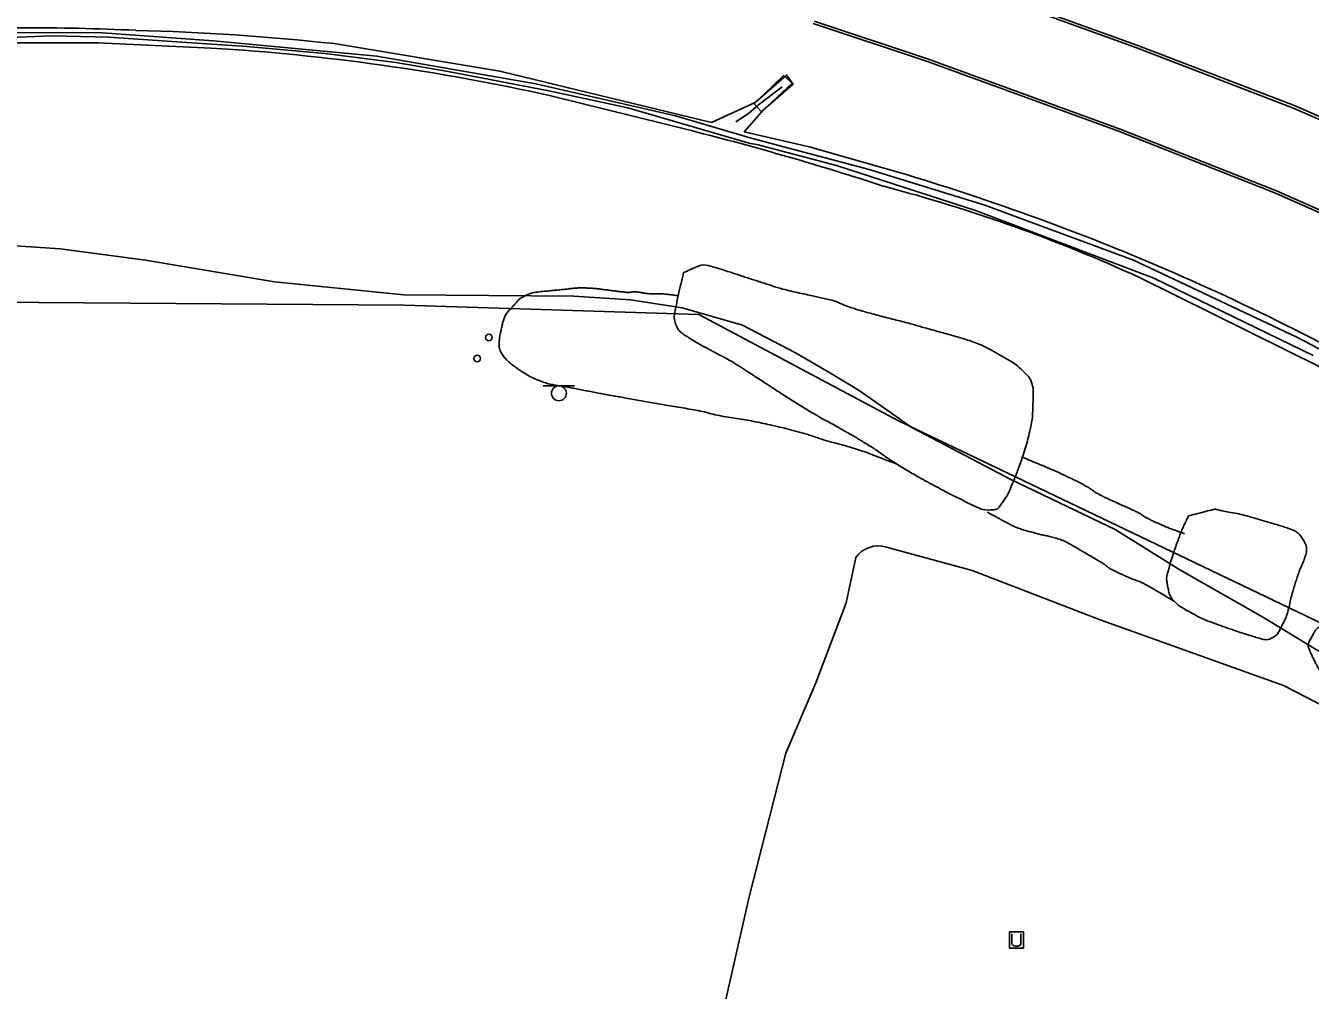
# Model space of a CAD drawing. Extents: x 2145380 to 2156929, y 139568 to 149130.
# Drawn here: x 2155318.7 to 2155617.4, y 142563.5 to 142787.8 of the extents above; entities that cross this region are included whole.
import ezdxf

# ---------------------------------------------------------------- set-up
doc = ezdxf.new("R2010")
doc.units = 0
for name, color, linetype in [('Default', 7, 'Continuous'), ('TOPO_Concrete', 7, 'Continuous'), ('TOPO_Curb Back', 7, 'Continuous'), ('TOPO_Dirt Grav', 7, 'Continuous'), ('TOPO_DRAIN_Headwall', 7, 'Continuous'), ('TOPO_Fence', 7, 'Continuous'), ('TOPO_Flowline', 7, 'Continuous'), ('TOPO_Misc', 7, 'Continuous'), ('TOPO_Tree', 7, 'Continuous'), ('TOPO_Tree Line', 7, 'Continuous')]:
    doc.layers.add(name, color=color, linetype=linetype)

# ---------------------------------------------------------------- blocks, each defined once
blk = doc.blocks.new('ventpipe')
at = {"layer": 'Default'}
blk.add_circle((0, 0), 1.92, dxfattribs=at)
blk = doc.blocks.new('EXSIGN')
at = {"layer": 'Default'}
blk.add_line((9.3, 4.42), (-9.3, 4.42), dxfattribs=at)
blk.add_circle((0, 0), 4.42, dxfattribs=at)

msp = doc.modelspace()

# ---------------------------------------------------------------- linework, layer by layer
at = {"layer": 'TOPO_Concrete'}
for points in [[(2155361.88, 142782.56), (2155335.55, 142783.8), (2155308.18, 142783.79), (2155273.89, 142783.72), (2155262.21, 142783.39), (2155262.01, 142784.52), (2155262.21, 142785.71), (2155272.58, 142786.44), (2155290.91, 142786.51)], [(2155390.43, 142783.59), (2155429, 142777.23), (2155478.21, 142765.28), (2155488.32, 142769.91)], [(2155489.82, 142767.7), (2155488.1, 142769.61), (2155494.92, 142776.16), (2155496.95, 142774.37), (2155489.82, 142767.7)], [(2155473.44, 142763.37), (2155440.83, 142771.44)], [(2155490.17, 142768.15), (2155485.78, 142763.09), (2155500.92, 142759.59), (2155518.05, 142754.73)], [(2156081.7, 142486.88), (2156046.43, 142499.89), (2156003, 142514.17), (2155961.48, 142530.35), (2155918.07, 142548.64), (2155883.14, 142567.83), (2155850.68, 142586.63), (2155789.44, 142620.01), (2155713.98, 142660.71), (2155653.6, 142691.63), (2155577.85, 142729.15)]]:
    msp.add_lwpolyline(points, dxfattribs=at)
for centre, radius, start, end in [((2155319.31, 142266.85), 520.44, 87.2413, 93.1287), ((2155329.89, 142226.68), 560.19, 83.7968, 88.5204), ((2155332.29, 142286.48), 496.96, 77.3842, 86.5865), ((2155311.43, 142118.44), 664.96, 71.87588, 75.89918), ((2155358.85, 142207.93), 569.51, 67.4038, 73.7667), ((2155425.45, 142396.34), 366.04, 65.3958, 75.308), ((2155365.25, 142224.31), 551.92, 60.0515, 67.3645)]:
    msp.add_arc(centre, radius, start, end, dxfattribs=at)
at = {"layer": 'TOPO_Curb Back'}
for points in [[(2155506.24, 142807.23), (2155540.1, 142796), (2155576.84, 142782.69), (2155613.26, 142768.69), (2155647.15, 142753.98), (2155684.52, 142736.48), (2155724.18, 142716.49), (2155766.75, 142694.05), (2155795.76, 142678.57), (2155832.59, 142658.23), (2155861.6, 142642.76), (2155892.31, 142626.8), (2155925.44, 142608.92), (2155965.42, 142588.46), (2155992.51, 142575.54)], [(2155506.43, 142807.8), (2155540.29, 142796.56), (2155577.05, 142783.25), (2155613.49, 142769.25), (2155647.4, 142754.52), (2155684.78, 142737.02), (2155724.45, 142717.03), (2155767.04, 142694.58), (2155796.05, 142679.09), (2155832.87, 142658.76), (2155861.88, 142643.29), (2155892.59, 142627.33), (2155925.72, 142609.45), (2155965.69, 142588.99), (2155992.76, 142576.08)], [(2155957.9, 142570.34), (2155931.89, 142583.55), (2155896.31, 142602.53), (2155853.71, 142625.55), (2155811.5, 142647.9), (2155775.48, 142667.16), (2155725.3, 142694.03), (2155699.17, 142707.35), (2155684.42, 142714.9), (2155650.67, 142731.18), (2155609.58, 142749.4), (2155573.23, 142763.74), (2155528.37, 142780.07), (2155502.04, 142788.82)], [(2155957.63, 142569.8), (2155931.61, 142583.02), (2155896.02, 142602), (2155853.43, 142625.02), (2155811.22, 142647.37), (2155775.2, 142666.63), (2155725.03, 142693.5), (2155698.9, 142706.81), (2155684.15, 142714.36), (2155650.42, 142730.63), (2155609.35, 142748.85), (2155573.02, 142763.18), (2155528.18, 142779.5), (2155501.85, 142788.25)]]:
    msp.add_lwpolyline(points, dxfattribs=at)
at = {"layer": 'TOPO_Dirt Grav'}
for points in [[(2155518.84, 142666.52), (2155538.82, 142661.08), (2155568.54, 142649.57), (2155611.17, 142634.31), (2155664.26, 142606.99), (2155672.58, 142602.89)], [(2155602.53, 142415.08), (2155559.19, 142429.42), (2155514.71, 142448.98), (2155502.08, 142455.18), (2155493.18, 142468.32), (2155487.04, 142472.38), (2155469.4, 142479.97), (2155460.49, 142483.66), (2155458.78, 142489.38), (2155460.36, 142495.1), (2155467.99, 142518.28), (2155478.2, 142546.68), (2155486.95, 142585.17), (2155495.47, 142618.6), (2155502.42, 142634.97), (2155509.51, 142653.56), (2155511.72, 142664.11)]]:
    msp.add_lwpolyline(points, dxfattribs=at)
msp.add_arc((2155516.98, 142660.3), 6.5, 73.3436, 144.0563, dxfattribs=at)
at = {"layer": 'TOPO_DRAIN_Headwall'}
msp.add_lwpolyline([(2155490.17, 142768.15), (2155497.19, 142774.2), (2155495.6, 142776.23), (2155488.32, 142769.91)], dxfattribs=at)
at = {"layer": 'TOPO_Fence'}
msp.add_lwpolyline([(2156168.98, 142311.67), (2156168.48, 142373.8), (2156168.2, 142400.76), (2156130.74, 142400.88), (2156030.44, 142449.87), (2155921.28, 142503.28), (2155810.85, 142557.51), (2155729.39, 142596.15), (2155616.24, 142650.58), (2155521.63, 142695.86), (2155475.21, 142720.62), (2155406.74, 142722.78), (2155247.37, 142723.96), (2155104.22, 142725.38), (2154974.47, 142727.2), (2154842.89, 142726.01)], dxfattribs=at)
at = {"layer": 'TOPO_Flowline'}
for points in [[(2155651.12, 142696.05), (2155614.26, 142715.37), (2155576.29, 142733.26), (2155541.7, 142746.02), (2155514.81, 142754.3), (2155487.41, 142761.65), (2155469.78, 142766.83), (2155437.35, 142774.27), (2155400.37, 142780.68), (2155362.38, 142784.23), (2155336.57, 142786.07), (2155312.05, 142786.15)], [(2155618.06, 142711.11), (2155581.05, 142729.05), (2155539.83, 142744.7), (2155507.24, 142755.24), (2155488.73, 142760.17), (2155487.17, 142760.34), (2155458.73, 142768.66), (2155440.36, 142772.6), (2155416.95, 142777.09), (2155404.79, 142779.18), (2155388.31, 142781.29), (2155370.16, 142782.91), (2155353.9, 142784.04), (2155338.04, 142785.11), (2155324.91, 142785.39), (2155313.03, 142784.97)], [(2155494.64, 142773.58), (2155489.09, 142769.37), (2155486.78, 142767.35), (2155483.81, 142765.42)], [(2155627.92, 142637.13), (2155606.55, 142650.16), (2155587.1, 142661.26), (2155572.06, 142670.65), (2155547.8, 142682.22), (2155524.76, 142694.33), (2155512.54, 142702.91), (2155505.82, 142706.97), (2155497.73, 142711.68), (2155485.38, 142718.11), (2155471.35, 142722.16), (2155459.32, 142724.02), (2155446.15, 142724.87), (2155406.63, 142725.21), (2155376.55, 142728.21), (2155346.6, 142733.27), (2155326.72, 142735.86), (2155285.35, 142738.64)]]:
    msp.add_lwpolyline(points, dxfattribs=at)
at = {"layer": 'TOPO_Misc'}
for p, q in [((2155548.05, 142576.6), (2155548.05, 142574.19)), ((2155550.12, 142574.2), (2155550.12, 142576.61))]:
    msp.add_line(p, q, dxfattribs=at)
msp.add_lwpolyline([(2155547.46, 142573.28), (2155547.46, 142577.05), (2155550.72, 142577.05), (2155550.72, 142573.28), (2155547.46, 142573.28)], dxfattribs=at)
msp.add_arc((2155549.08, 142575.01), 1.32, 218.3412, 322.0625, dxfattribs=at)
at = {"layer": 'TOPO_Tree'}
for points in [[(2155470.23, 142725), (2155469.55, 142725.09), (2155468.87, 142725.18), (2155468.19, 142725.27), (2155466.58, 142725.48), (2155464.94, 142725.34), (2155463.32, 142725.47), (2155462.47, 142725.54), (2155461.63, 142725.78), (2155460.77, 142725.84), (2155459.9, 142725.9), (2155459.01, 142725.71), (2155458.13, 142725.8), (2155457.25, 142725.89), (2155456.37, 142725.99), (2155455.49, 142726.1), (2155454.43, 142726.23), (2155453.37, 142726.38), (2155452.31, 142726.51), (2155451.36, 142726.63), (2155450.41, 142726.7), (2155449.47, 142726.75), (2155448.47, 142726.81), (2155447.46, 142726.82), (2155446.46, 142726.72), (2155445.43, 142726.62), (2155444.4, 142726.5), (2155443.37, 142726.39), (2155442.02, 142726.26), (2155440.67, 142726.14), (2155439.32, 142726), (2155437.77, 142725.85), (2155436.24, 142725.62), (2155434.77, 142724.94), (2155433.64, 142724.41), (2155432.9, 142723.48), (2155432.06, 142722.57), (2155431.34, 142721.79), (2155430.61, 142721.07), (2155430.15, 142720.1), (2155429.74, 142719.24), (2155429.57, 142718.34), (2155429.36, 142717.43), (2155429.1, 142716.32), (2155428.88, 142715.2), (2155428.83, 142714.09), (2155428.78, 142712.99), (2155429.12, 142711.89), (2155429.84, 142710.9), (2155430.48, 142710.02), (2155431.18, 142709.45), (2155431.97, 142708.84), (2155432.7, 142708.28), (2155433.42, 142707.75), (2155434.19, 142707.27), (2155435.48, 142706.47), (2155436.78, 142705.76), (2155438.19, 142705.22), (2155439.37, 142704.77), (2155440.56, 142704.41), (2155441.79, 142704.19), (2155442.98, 142703.98), (2155444.19, 142703.81), (2155445.39, 142703.58), (2155446.83, 142703.3), (2155448.27, 142703.03), (2155449.71, 142702.75), (2155451.13, 142702.48), (2155452.55, 142702.2), (2155453.97, 142701.93), (2155455.26, 142701.69), (2155456.56, 142701.48), (2155457.86, 142701.26), (2155459.62, 142700.94), (2155461.38, 142700.62), (2155463.14, 142700.31), (2155464.92, 142700), (2155466.7, 142699.71), (2155468.48, 142699.41), (2155470.51, 142699.06), (2155472.54, 142698.7), (2155474.57, 142698.34), (2155476.58, 142697.98), (2155478.55, 142697.37), (2155480.55, 142696.99), (2155482.53, 142696.61), (2155484.53, 142696.41), (2155486.51, 142696.04), (2155488.43, 142695.67), (2155490.35, 142695.27), (2155492.26, 142694.83), (2155494.57, 142694.3), (2155496.87, 142693.73), (2155499.15, 142693.08), (2155501.53, 142692.42), (2155503.86, 142691.58), (2155506.23, 142690.89), (2155507.37, 142690.56), (2155508.54, 142690.32), (2155509.68, 142689.98), (2155511.64, 142689.4), (2155513.58, 142688.77), (2155515.48, 142688.04), (2155517.41, 142687.3), (2155519.34, 142686.56), (2155521.27, 142685.83)], [(2155588.18, 142669.63), (2155587.45, 142669.89), (2155586.72, 142670.15), (2155585.99, 142670.4), (2155584.74, 142670.84), (2155583.54, 142671.39), (2155582.32, 142671.91), (2155581.53, 142672.25), (2155580.74, 142672.61), (2155579.97, 142673), (2155578.94, 142673.52), (2155578.02, 142674.26), (2155576.97, 142674.75), (2155576.18, 142675.12), (2155575.38, 142675.48), (2155574.58, 142675.84), (2155573.26, 142676.44), (2155571.93, 142677.03), (2155570.61, 142677.63), (2155569.82, 142677.99), (2155569.05, 142678.38), (2155568.29, 142678.8), (2155567.23, 142679.37), (2155566.28, 142680.13), (2155565.23, 142680.72), (2155564.26, 142681.27), (2155563.29, 142681.79), (2155562.28, 142682.26), (2155560.06, 142683.31), (2155557.84, 142684.35), (2155555.57, 142685.3), (2155553.87, 142686.01), (2155552.17, 142686.72), (2155550.46, 142687.43)], [(2155585.74, 142653.96), (2155583.88, 142655.04), (2155582.03, 142656.12), (2155580.17, 142657.2), (2155578.22, 142658.34), (2155576.04, 142659.04), (2155573.99, 142659.99), (2155573.07, 142660.42), (2155572.15, 142660.83), (2155571.26, 142661.31), (2155570.39, 142661.76), (2155569.69, 142662.47), (2155568.85, 142662.97), (2155567.81, 142663.58), (2155566.77, 142664.19), (2155565.72, 142664.8), (2155564.21, 142665.67), (2155562.7, 142666.55), (2155561.17, 142667.4), (2155559.98, 142668.06), (2155558.67, 142668.49), (2155557.35, 142668.84), (2155556.25, 142669.13), (2155555.14, 142669.33), (2155554.04, 142669.62), (2155552.97, 142669.89), (2155551.91, 142670.18), (2155550.86, 142670.49), (2155550, 142670.74), (2155549.14, 142671.02), (2155548.35, 142671.42), (2155547.24, 142671.99), (2155546.14, 142672.57), (2155545.04, 142673.17), (2155544.15, 142673.65), (2155543.26, 142674.13), (2155542.37, 142674.61)], [(2155632.61, 142650.77), (2155631.61, 142650.75), (2155630.61, 142650.74), (2155629.61, 142650.73), (2155628.69, 142650.72), (2155627.78, 142650.65), (2155626.87, 142650.55), (2155625.97, 142650.44), (2155625.1, 142650.22), (2155624.21, 142649.99), (2155623.32, 142649.77), (2155622.45, 142649.48), (2155621.59, 142649.15), (2155620.78, 142648.85), (2155620.06, 142648.43), (2155619.37, 142647.86), (2155618.67, 142647.29), (2155618.25, 142646.61), (2155617.83, 142645.8), (2155617.34, 142644.88), (2155616.78, 142643.87), (2155617.08, 142642.97), (2155617.36, 142642.17), (2155617.75, 142641.38), (2155618.13, 142640.59), (2155618.53, 142639.78), (2155618.91, 142638.99), (2155619.36, 142638.22), (2155619.83, 142637.41), (2155620.41, 142636.68), (2155621.11, 142636.07), (2155621.82, 142635.45), (2155622.59, 142634.91), (2155623.3, 142634.28), (2155624.11, 142633.57), (2155624.92, 142632.85), (2155625.73, 142632.13), (2155626.55, 142631.39), (2155627.37, 142630.65), (2155628.19, 142629.91), (2155629.18, 142629.03), (2155630.19, 142628.16), (2155631.26, 142627.37), (2155632.31, 142626.58), (2155633.42, 142625.88), (2155634.49, 142625.12), (2155635.23, 142624.6), (2155635.92, 142623.99), (2155636.69, 142623.51), (2155637.5, 142623), (2155638.35, 142622.57), (2155639.19, 142622.11), (2155640.8, 142621.24), (2155642.41, 142620.37), (2155644.03, 142619.51), (2155645.88, 142618.54), (2155647.77, 142617.66), (2155649.67, 142616.79), (2155650.57, 142616.38), (2155651.54, 142616.12), (2155652.44, 142615.7), (2155653.26, 142615.31), (2155654.02, 142614.79), (2155654.85, 142614.39), (2155655.92, 142613.87), (2155657.01, 142613.35), (2155658.11, 142612.87), (2155659.4, 142612.3), (2155660.71, 142611.76), (2155662.02, 142611.22), (2155663.22, 142610.72), (2155664.47, 142610.34), (2155665.67, 142609.81), (2155667.08, 142609.19), (2155668.35, 142608.27), (2155669.72, 142607.55), (2155670.77, 142607), (2155671.84, 142606.48), (2155672.93, 142606), (2155674.32, 142605.38), (2155675.95, 142605.39), (2155677.29, 142604.67), (2155678.02, 142604.27), (2155678.74, 142603.85), (2155679.48, 142603.45), (2155680.28, 142603.01), (2155681.09, 142602.57), (2155681.89, 142602.13), (2155682.78, 142601.64), (2155683.67, 142601.14), (2155684.46, 142600.48), (2155685.23, 142599.84), (2155685.87, 142599.08), (2155686.53, 142598.33), (2155687.12, 142597.64), (2155687.67, 142596.91), (2155688.28, 142596.24), (2155689.04, 142595.41), (2155689.86, 142594.65), (2155690.69, 142593.88), (2155691.36, 142593.26), (2155692.03, 142592.64), (2155692.79, 142592.12), (2155693.63, 142591.56), (2155694.52, 142591.1), (2155695.42, 142590.65), (2155696.37, 142590.18), (2155697.34, 142589.74), (2155698.29, 142589.27), (2155699.21, 142588.82), (2155700.07, 142588.25), (2155701.02, 142587.85), (2155702.19, 142587.37), (2155703.38, 142586.92), (2155704.55, 142586.45), (2155706.19, 142585.79), (2155707.83, 142585.13), (2155709.47, 142584.46), (2155711.07, 142583.8), (2155712.61, 142583), (2155714.17, 142582.22), (2155715.94, 142581.33), (2155717.72, 142580.46), (2155719.45, 142579.49), (2155721.3, 142578.44), (2155723.16, 142577.39), (2155725.02, 142576.33), (2155726.64, 142575.42), (2155728.25, 142574.51), (2155729.87, 142573.59), (2155731.42, 142572.71), (2155733.1, 142572.09), (2155734.71, 142571.3), (2155736.28, 142570.53), (2155737.83, 142569.72), (2155739.41, 142568.96), (2155740.83, 142568.28), (2155742.31, 142567.7), (2155743.74, 142567.02), (2155745.36, 142566.25), (2155746.96, 142565.41), (2155748.58, 142564.64), (2155749.7, 142564.12), (2155750.81, 142563.6), (2155751.93, 142563.08), (2155753.11, 142562.53), (2155754.29, 142561.98), (2155755.46, 142561.4), (2155756.44, 142560.92), (2155757.42, 142560.41), (2155758.39, 142559.91), (2155759.21, 142559.49), (2155760.03, 142559.07), (2155760.84, 142558.65), (2155761.74, 142558.18), (2155762.58, 142557.61), (2155763.46, 142557.12), (2155764.25, 142556.67), (2155765.05, 142556.23), (2155765.86, 142555.81), (2155767.04, 142555.21), (2155768.24, 142554.65), (2155769.47, 142554.16), (2155770.57, 142553.72), (2155771.67, 142553.31), (2155772.78, 142552.9), (2155774.51, 142552.27), (2155776.26, 142551.68), (2155777.98, 142551.04), (2155780.21, 142550.22), (2155782.38, 142549.24), (2155784.61, 142548.41), (2155787.13, 142547.48), (2155789.69, 142546.64), (2155792.26, 142545.83), (2155795.29, 142544.86), (2155798.33, 142543.96), (2155801.4, 142543.12), (2155803.74, 142542.49), (2155806.1, 142541.95), (2155808.47, 142541.45), (2155810.43, 142541.04), (2155812.39, 142540.71), (2155814.37, 142540.42), (2155816.3, 142540.14), (2155818.22, 142539.95), (2155820.16, 142539.83), (2155821.91, 142539.72), (2155823.68, 142539.7), (2155825.43, 142539.8), (2155826.41, 142539.86), (2155827.38, 142539.99), (2155828.36, 142540.12), (2155829.45, 142540.27), (2155830.52, 142540.49), (2155831.59, 142540.69), (2155832.64, 142540.89), (2155833.64, 142541.15), (2155834.59, 142541.76), (2155835.42, 142542.29), (2155835.28, 142543.82), (2155834.73, 142544.53), (2155833.74, 142545.82), (2155832.63, 142547.16), (2155831.24, 142548.1), (2155830.51, 142548.58), (2155829.79, 142549.06), (2155829.04, 142549.5), (2155827.81, 142550.19), (2155826.6, 142550.9), (2155825.36, 142551.57), (2155824.49, 142552.04), (2155823.61, 142552.48), (2155822.75, 142552.96), (2155821.19, 142553.82), (2155819.65, 142554.69), (2155818.1, 142555.55), (2155817.22, 142556.04), (2155816.35, 142556.52), (2155815.47, 142557.01), (2155814.35, 142557.64), (2155813.3, 142558.38), (2155812.23, 142559.1), (2155811.28, 142559.75), (2155810.38, 142560.48), (2155809.4, 142561.08), (2155808.5, 142561.64), (2155807.6, 142562.18), (2155806.71, 142562.73), (2155805.56, 142563.44), (2155804.41, 142564.15), (2155803.25, 142564.84), (2155801.86, 142565.67), (2155800.4, 142566.36), (2155798.99, 142567.14), (2155797.49, 142567.96), (2155795.99, 142568.79), (2155794.51, 142569.62), (2155792.95, 142570.5), (2155791.44, 142571.45), (2155789.88, 142572.32), (2155788.08, 142573.34), (2155786.26, 142574.32), (2155784.45, 142575.32), (2155782.64, 142576.34), (2155780.86, 142577.41), (2155779.02, 142578.4), (2155776.86, 142579.56), (2155774.66, 142580.65), (2155772.47, 142581.77), (2155770.23, 142582.91), (2155767.99, 142584.05), (2155765.73, 142585.16), (2155763.73, 142586.15), (2155761.7, 142587.09), (2155759.64, 142587.97), (2155758.59, 142588.41), (2155757.53, 142588.85), (2155756.48, 142589.29), (2155755.31, 142589.79), (2155754.13, 142590.3), (2155752.95, 142590.8), (2155751.47, 142591.44), (2155749.99, 142592.07), (2155748.55, 142592.81), (2155746.31, 142593.95), (2155744.34, 142595.53), (2155742.18, 142596.81), (2155740.96, 142597.54), (2155739.77, 142598.34), (2155738.47, 142598.94), (2155737.54, 142599.36), (2155736.6, 142599.79), (2155735.66, 142600.22)]]:
    msp.add_open_spline(points, degree=3, dxfattribs=at)
at = {"layer": 'TOPO_Tree Line'}
for points in [[(2155471.68, 142730.35), (2155471.38, 142729.03), (2155471.07, 142727.72), (2155470.77, 142726.4), (2155470.45, 142725.02), (2155470.16, 142723.62), (2155469.86, 142722.22), (2155469.57, 142720.88), (2155469.43, 142719.43), (2155469.99, 142718.09), (2155470.46, 142716.98), (2155471.35, 142716.21), (2155472.31, 142715.59), (2155473.57, 142714.79), (2155474.82, 142714.01), (2155476.12, 142713.31), (2155477.07, 142712.79), (2155478.02, 142712.28), (2155478.98, 142711.77), (2155479.76, 142711.36), (2155480.55, 142710.96), (2155481.33, 142710.54), (2155483.2, 142709.52), (2155484.99, 142708.35), (2155486.79, 142707.2), (2155489.19, 142705.65), (2155491.56, 142704.06), (2155493.97, 142702.52), (2155496.95, 142700.62), (2155499.94, 142698.73), (2155502.99, 142696.94), (2155504.47, 142696.07), (2155506.01, 142695.31), (2155507.51, 142694.46), (2155509.75, 142693.19), (2155511.97, 142691.91), (2155514.16, 142690.55), (2155516.58, 142689.06), (2155518.86, 142687.34), (2155521.27, 142685.83), (2155522.63, 142684.98), (2155523.99, 142684.15), (2155525.38, 142683.36), (2155527.37, 142682.22), (2155529.38, 142681.14), (2155531.39, 142680.05), (2155532.92, 142679.23), (2155534.47, 142678.48), (2155536.03, 142677.7), (2155538.46, 142676.49), (2155541.3, 142674.99), (2155543.79, 142675.21), (2155544.68, 142675.29), (2155545.42, 142676.29), (2155546, 142677.12), (2155546.65, 142678.03), (2155547.17, 142678.91), (2155547.58, 142679.9), (2155548.63, 142682.39), (2155549.6, 142684.87), (2155550.46, 142687.43), (2155551.13, 142689.41), (2155551.71, 142691.38), (2155552.18, 142693.44), (2155552.81, 142696.21), (2155552.9, 142698.99), (2155552.99, 142701.77), (2155553.02, 142702.79), (2155552.96, 142703.8), (2155552.6, 142704.82), (2155552.29, 142705.67), (2155551.76, 142706.33), (2155551.13, 142706.96), (2155550.08, 142707.99), (2155549.06, 142708.97), (2155547.82, 142709.7), (2155547.01, 142710.17), (2155546.2, 142710.64), (2155545.38, 142711.1), (2155544.57, 142711.55), (2155543.77, 142712.01), (2155542.95, 142712.45), (2155541.41, 142713.29), (2155539.79, 142713.98), (2155538.12, 142714.53), (2155536.54, 142715.04), (2155534.95, 142715.52), (2155533.36, 142715.96), (2155531.6, 142716.45), (2155529.84, 142716.93), (2155528.09, 142717.42), (2155526.78, 142717.79), (2155525.48, 142718.19), (2155524.17, 142718.55), (2155522.44, 142719.01), (2155520.7, 142719.42), (2155518.97, 142719.87), (2155517.26, 142720.31), (2155515.55, 142720.76), (2155513.84, 142721.23), (2155512.76, 142721.52), (2155511.69, 142721.89), (2155510.62, 142722.23), (2155508.82, 142722.82), (2155507.12, 142723.71), (2155505.27, 142724.14), (2155503.98, 142724.44), (2155502.68, 142724.71), (2155501.39, 142725), (2155499.56, 142725.4), (2155497.73, 142725.78), (2155495.91, 142726.22), (2155493.44, 142726.83), (2155491.06, 142727.71), (2155488.64, 142728.46), (2155485.93, 142729.3), (2155483.24, 142730.22), (2155480.54, 142731.07), (2155478.56, 142731.7), (2155476.23, 142732.37), (2155474.34, 142731.53), (2155473.45, 142731.14), (2155472.57, 142730.74), (2155471.68, 142730.35), (2155471.68, 142730.35)], [(2155589.09, 142673.77), (2155588.85, 142673.27), (2155588.61, 142672.77), (2155588.36, 142672.26), (2155587.81, 142671.12), (2155587.34, 142669.93), (2155586.88, 142668.74), (2155586.49, 142667.72), (2155586.15, 142666.69), (2155585.8, 142665.66), (2155585.2, 142663.9), (2155584.67, 142662.11), (2155584.2, 142660.32), (2155583.94, 142659.32), (2155584.09, 142658.24), (2155584.29, 142657.21), (2155584.52, 142656.04), (2155584.86, 142654.9), (2155585.74, 142653.96), (2155586.67, 142652.97), (2155587.68, 142652.36), (2155588.8, 142651.75), (2155590.47, 142650.85), (2155592.09, 142649.91), (2155593.86, 142649.25), (2155596.01, 142648.43), (2155598.18, 142647.7), (2155600.35, 142646.95), (2155601.85, 142646.43), (2155603.37, 142645.97), (2155604.88, 142645.51), (2155606.14, 142645.12), (2155607.61, 142644.85), (2155608.84, 142645.61), (2155609.76, 142646.18), (2155610.21, 142647.05), (2155610.66, 142647.95), (2155611.24, 142649.09), (2155611.81, 142650.19), (2155612.15, 142651.4), (2155612.61, 142653), (2155612.87, 142654.65), (2155613.34, 142656.24), (2155613.7, 142657.44), (2155614.09, 142658.64), (2155614.48, 142659.83), (2155614.95, 142661.27), (2155615.65, 142662.65), (2155616.14, 142664.08), (2155616.59, 142665.37), (2155616.57, 142666.9), (2155615.77, 142668.2), (2155614.99, 142669.46), (2155613.92, 142670.32), (2155612.64, 142670.76), (2155611.41, 142671.18), (2155610.19, 142671.58), (2155608.95, 142671.94), (2155606.83, 142672.57), (2155604.73, 142673.2), (2155602.6, 142673.78), (2155600.8, 142674.27), (2155598.96, 142674.58), (2155597.13, 142674.92), (2155596.25, 142675.09), (2155595.33, 142675.4), (2155594.48, 142675.18), (2155592.68, 142674.71), (2155590.88, 142674.24), (2155589.09, 142673.77)]]:
    msp.add_open_spline(points, degree=3, dxfattribs=at)

# ---------------------------------------------------------------- block references
at = {"layer": 'TOPO_Misc', "xscale": 0.39370000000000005, "yscale": 0.3937000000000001}
for name, p in [('ventpipe', (2155426.4, 142715.24)), ('ventpipe', (2155426.4, 142715.24)), ('ventpipe', (2155426.4, 142715.24)), ('ventpipe', (2155426.4, 142715.24)), ('ventpipe', (2155423.71, 142710.36)), ('ventpipe', (2155423.71, 142710.36)), ('ventpipe', (2155423.71, 142710.36)), ('ventpipe', (2155423.71, 142710.36)), ('EXSIGN', (2155442.7, 142702.28)), ('EXSIGN', (2155442.7, 142702.28))]:
    msp.add_blockref(name, p, dxfattribs=at)

doc.saveas('drawing.dxf')
